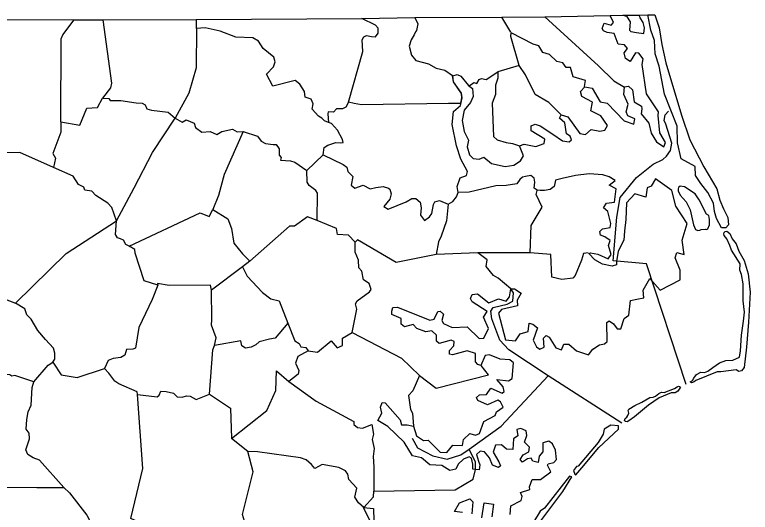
# Model space of a CAD drawing. Extents: x 5197761 to 5514561, y 1890130 to 2080942.
# Drawn here: x 5388684 to 5399167, y 1912252 to 1919337 of the extents above; entities that cross this region are included whole.
import ezdxf

# ---------------------------------------------------------------- set-up
doc = ezdxf.new("R2010")
doc.units = 0
doc.layers.add('Map Preparation Base Location CELL', color=7, linetype='Continuous')

msp = doc.modelspace()

# ---------------------------------------------------------------- linework, layer by layer
at = {"layer": 'Map Preparation Base Location CELL'}
for p, q in [((5397352, 1919329), (5397581, 1919333)), ((5395286, 1915945), (5394691, 1915923)), ((5396032, 1915946), (5395286, 1915945)), ((5391928, 1915747), (5391490, 1915415)), ((5392034, 1915827), (5391928, 1915747)), ((5388023, 1915484), (5388693, 1915232)), ((5392005, 1913117), (5391774, 1913303))]:
    msp.add_line(p, q, dxfattribs=at)
for points in [[(5384470, 1919293), (5387445, 1919270), (5389532, 1919265), (5391274, 1919268), (5393632, 1919284), (5394384, 1919298), (5395625, 1919301), (5396238, 1919306), (5397169, 1919328)], [(5396238, 1919306), (5397003, 1918608), (5397223, 1918396), (5397375, 1918306)], [(5396472, 1917913), (5396568, 1917882), (5396739, 1917647), (5396817, 1917632), (5396900, 1917701), (5397022, 1917681), (5397095, 1917691), (5397134, 1917759), (5397037, 1917896), (5396895, 1917970), (5396919, 1918092), (5396768, 1918175), (5396748, 1918243), (5396807, 1918312), (5396914, 1918292), (5397027, 1918097), (5397125, 1918077), (5397369, 1917828), (5397506, 1917779), (5397520, 1917857), (5397423, 1917896), (5397398, 1917955), (5397427, 1918063), (5397364, 1918199), (5397374, 1918312), (5397432, 1918322), (5397486, 1918268), (5397511, 1918097), (5397618, 1918033), (5397623, 1917999), (5397613, 1917926), (5397721, 1917794), (5397755, 1917652), (5397828, 1917525), (5397936, 1917456), (5397960, 1917520), (5397877, 1917657), (5397853, 1917901), (5397857, 1917955), (5397686, 1918209), (5397628, 1918630), (5397638, 1918708), (5397579, 1918791), (5397530, 1918796), (5397457, 1918669), (5397388, 1918713), (5397369, 1918796), (5397418, 1918854), (5397374, 1918908), (5397286, 1918918), (5397227, 1919070), (5397125, 1919084), (5397076, 1919109), (5397056, 1919143), (5397085, 1919216), (5397183, 1919187), (5397217, 1919226), (5397169, 1919328)], [(5397169, 1919328), (5397352, 1919329), (5397403, 1919318), (5397453, 1919234), (5397445, 1919119), (5397464, 1919100), (5397543, 1919085), (5397651, 1919069), (5397660, 1919150), (5397642, 1919227), (5397598, 1919294), (5397581, 1919333), (5397708, 1919335)], [(5397708, 1919335), (5397808, 1919337), (5397869, 1919150), (5397905, 1918912), (5397964, 1918650), (5398188, 1917907), (5398304, 1917554), (5398503, 1917170), (5398689, 1916860), (5398734, 1916695), (5398784, 1916573), (5398848, 1916451), (5398858, 1916345), (5398818, 1916301), (5398757, 1916303), (5398687, 1916434), (5398657, 1916533), (5398644, 1916653), (5398563, 1916806), (5398462, 1916935), (5398387, 1917049), (5398382, 1917174), (5398180, 1917284), (5398128, 1917511), (5398126, 1917751), (5397946, 1918206), (5397868, 1918604), (5397810, 1918780), (5397803, 1918971), (5397748, 1919119), (5397708, 1919335)], [(5389340, 1917814), (5389344, 1918994), (5389368, 1919049), (5389532, 1919265)], [(5389532, 1919265), (5389938, 1919265)], [(5389938, 1919265), (5390065, 1918362), (5390049, 1918297), (5389934, 1918151)], [(5389938, 1919265), (5391272, 1919268)], [(5393443, 1918094), (5393401, 1918020), (5393355, 1917997), (5393272, 1917995), (5393226, 1917950), (5393153, 1917954), (5393147, 1917924), (5393156, 1917804), (5393101, 1917828), (5393062, 1917863), (5393012, 1917891), (5392922, 1917994), (5392936, 1918068), (5392908, 1918137), (5392821, 1918162), (5392814, 1918245), (5392747, 1918349), (5392683, 1918401), (5392364, 1918321), (5392272, 1918492), (5392371, 1918596), (5392398, 1918668), (5392378, 1918731), (5392227, 1918855), (5392160, 1918963), (5392077, 1919010), (5391834, 1919019), (5391610, 1919101), (5391397, 1919149), (5391276, 1919140), (5391274, 1919268)], [(5393443, 1918094), (5393645, 1918813), (5393636, 1918979), (5393658, 1919020), (5393699, 1919039), (5393770, 1919026), (5393825, 1919024), (5393863, 1919076), (5393863, 1919144), (5393825, 1919188), (5393632, 1919284)], [(5393632, 1919284), (5394384, 1919298)], [(5394384, 1919298), (5394431, 1919207), (5394411, 1919111), (5394398, 1919093), (5394377, 1919049), (5394334, 1918980), (5394307, 1918890), (5394337, 1918762), (5394400, 1918686), (5394579, 1918637), (5394692, 1918574), (5394815, 1918546), (5394924, 1918470)], [(5394384, 1919298), (5395625, 1919301)], [(5395753, 1919088), (5395625, 1919301)], [(5391276, 1919140), (5391271, 1918583), (5391166, 1918221), (5390970, 1917864)], [(5396471, 1917913), (5396298, 1918088), (5396103, 1918202), (5395962, 1918483), (5395872, 1918612), (5395754, 1919026), (5395760, 1919080)], [(5396804, 1918313), (5396818, 1918402), (5396645, 1918455), (5396606, 1918587), (5396544, 1918587), (5396495, 1918654), (5396408, 1918671), (5396307, 1918772), (5396209, 1918800), (5396153, 1918894), (5396073, 1918919), (5395760, 1919080)], [(5395873, 1918614), (5395568, 1918525), (5395568, 1918434), (5395534, 1918336), (5395534, 1918200), (5395486, 1918078), (5395508, 1917601), (5395559, 1917555), (5395689, 1917516), (5395778, 1917502), (5395877, 1917469)], [(5397262, 1915824), (5397261, 1915775), (5397199, 1915757), (5397063, 1915784), (5396953, 1915849), (5396867, 1915935), (5396888, 1915947), (5396994, 1915926), (5397143, 1915861), (5397184, 1915923), (5397148, 1916053), (5397172, 1916124), (5397095, 1916175), (5397030, 1916196), (5397021, 1916252), (5397063, 1916290), (5397169, 1916305), (5397181, 1916364), (5397137, 1916536), (5397077, 1916587), (5397119, 1916655), (5397234, 1916667), (5397255, 1916859), (5397157, 1916910), (5397243, 1916978), (5397154, 1917031), (5397066, 1917058), (5396873, 1917070), (5396674, 1917046), (5396488, 1917005), (5396393, 1916981), (5396381, 1916933), (5396372, 1916892), (5396316, 1916848), (5396236, 1916836), (5396171, 1916833), (5396129, 1916839), (5396088, 1916868), (5396097, 1916951), (5396088, 1917008), (5396038, 1917046), (5395964, 1917034), (5395919, 1917022), (5395881, 1916993), (5395838, 1916931), (5395690, 1916904), (5395542, 1916901), (5395160, 1916812), (5395003, 1916806), (5394988, 1916889), (5395032, 1917014), (5395124, 1917049), (5395136, 1917105), (5395044, 1917282), (5394982, 1917468), (5394917, 1917774), (5394935, 1917957), (5395035, 1918046), (5395059, 1918156), (5395053, 1918218), (5394935, 1918380), (5394929, 1918469), (5394988, 1918487), (5395041, 1918463), (5395151, 1918327), (5395207, 1918285), (5395216, 1918173), (5395180, 1918087), (5395089, 1917977), (5395059, 1917829), (5395089, 1917672), (5395151, 1917553), (5395133, 1917454), (5395163, 1917344), (5395216, 1917291), (5395305, 1917282), (5395370, 1917311), (5395480, 1917220), (5395672, 1917175), (5395799, 1917196), (5395891, 1917255), (5395936, 1917329), (5395877, 1917468), (5395942, 1917492), (5396111, 1917463), (5396229, 1917504), (5396238, 1917563), (5396042, 1917685), (5396042, 1917753), (5396099, 1917780), (5396170, 1917756), (5396353, 1917634), (5396490, 1917540), (5396584, 1917525), (5396620, 1917557), (5396602, 1917608), (5396546, 1917643), (5396525, 1917797), (5396448, 1917866), (5396472, 1917913)], [(5395040, 1918078), (5395058, 1918153), (5395053, 1918217), (5394939, 1918381), (5394924, 1918470)], [(5395157, 1918320), (5395228, 1918374), (5395270, 1918356), (5395305, 1918413), (5395336, 1918430), (5395403, 1918416), (5395568, 1918525)], [(5389340, 1917814), (5389611, 1917765), (5389710, 1918005), (5389864, 1918018), (5389934, 1918151)], [(5389934, 1918151), (5390025, 1918143), (5390043, 1918117), (5390195, 1918117), (5390413, 1918082), (5390500, 1918076), (5390542, 1918055), (5390567, 1917996), (5390633, 1917979), (5390871, 1917949), (5390970, 1917864)], [(5395038, 1918075), (5394865, 1918073), (5393624, 1918055), (5393522, 1918074), (5393443, 1918094)], [(5398255, 1914073), (5397686, 1915791), (5397211, 1915832), (5397263, 1916452), (5397312, 1916734), (5397545, 1917017), (5397782, 1917211), (5397921, 1917277), (5397974, 1917323), (5398030, 1917404), (5398048, 1917507), (5397962, 1917777), (5397939, 1917833), (5397952, 1917913), (5397999, 1917962)], [(5390317, 1916043), (5390267, 1916066), (5390232, 1916126), (5390191, 1916147), (5390147, 1916159), (5390120, 1916209), (5390133, 1916400), (5390385, 1916873), (5390649, 1917375), (5390970, 1917864)], [(5390970, 1917864), (5391070, 1917809), (5391126, 1917839), (5391241, 1917791), (5391262, 1917733), (5391351, 1917667), (5391471, 1917672), (5391564, 1917632), (5391637, 1917673), (5391790, 1917708), (5391852, 1917669), (5391940, 1917675), (5392143, 1917606), (5392194, 1917538), (5392256, 1917503), (5392369, 1917491), (5392411, 1917487), (5392453, 1917426), (5392453, 1917335), (5392479, 1917303), (5392472, 1917264), (5392612, 1917256), (5392678, 1917239), (5392848, 1917121)], [(5389340, 1917814), (5389340, 1917664), (5389225, 1917360), (5389263, 1917294), (5389235, 1917164)], [(5393367, 1917520), (5393356, 1917558), (5393282, 1917694), (5393199, 1917787), (5393156, 1917804)], [(5391940, 1917675), (5391671, 1917061), (5391587, 1916761), (5391508, 1916564)], [(5393080, 1917344), (5393095, 1917445), (5393148, 1917480), (5393261, 1917517), (5393320, 1917515), (5393367, 1917520)], [(5389235, 1917164), (5388755, 1917375), (5388525, 1917370), (5388524, 1917312)], [(5392848, 1917121), (5393080, 1917344)], [(5393080, 1917344), (5393364, 1917203), (5393417, 1917166), (5393432, 1917105), (5393501, 1917033), (5393481, 1916910), (5393532, 1916869), (5393649, 1916909), (5393748, 1916857), (5393832, 1916878), (5393936, 1916893), (5394009, 1916867), (5394030, 1916852), (5394048, 1916787), (5394028, 1916710), (5393943, 1916604), (5394005, 1916570), (5394265, 1916674), (5394342, 1916721), (5394402, 1916719), (5394460, 1916667), (5394476, 1916587), (5394465, 1916485), (5394522, 1916406)], [(5390133, 1916400), (5390068, 1916592), (5390010, 1916652), (5389839, 1916764), (5389785, 1916823), (5389684, 1916841), (5389668, 1916880), (5389593, 1916920), (5389518, 1917037), (5389235, 1917164)], [(5392993, 1916407), (5393000, 1916794), (5392975, 1916835), (5392879, 1916903), (5392852, 1916953), (5392848, 1917121)], [(5395753, 1915434), (5395806, 1915434), (5395902, 1915374), (5395846, 1915272), (5395848, 1915190), (5395621, 1915139), (5395577, 1915088), (5395678, 1914709), (5395820, 1914695), (5395888, 1914793), (5396003, 1914824), (5396017, 1914946), (5396068, 1914932), (5396132, 1914878), (5396071, 1914702), (5396122, 1914607), (5396169, 1914573), (5396227, 1914604), (5396220, 1914729), (5396257, 1914770), (5396301, 1914746), (5396396, 1914593), (5396478, 1914563), (5396511, 1914648), (5396579, 1914648), (5396691, 1914553), (5396860, 1914495), (5396925, 1914576), (5397016, 1914637), (5397087, 1914651), (5397128, 1914685), (5397121, 1914953), (5397155, 1914976), (5397219, 1914936), (5397270, 1914865), (5397324, 1914865), (5397368, 1915010), (5397436, 1915061), (5397462, 1915267), (5397550, 1915286), (5397648, 1915306), (5397638, 1915414), (5397736, 1915580), (5397883, 1915414), (5398167, 1915561), (5398167, 1915698), (5398098, 1915874), (5398118, 1915953), (5398226, 1915923), (5398196, 1916129), (5398265, 1916364), (5398108, 1916609), (5398049, 1916835), (5397814, 1917001), (5397755, 1916894), (5397697, 1916874), (5397677, 1916737), (5397520, 1916786), (5397403, 1916658), (5397393, 1916423), (5397373, 1916257), (5397364, 1916129), (5397285, 1915972), (5397262, 1915824)], [(5394862, 1916638), (5394930, 1916679), (5394980, 1916742), (5395006, 1916804)], [(5396032, 1915946), (5396044, 1916336), (5396199, 1916599), (5396117, 1916778), (5396128, 1916835)], [(5394522, 1916406), (5394597, 1916460), (5394630, 1916507), (5394651, 1916634), (5394673, 1916675), (5394736, 1916694), (5394862, 1916638)], [(5394862, 1916638), (5394838, 1916403), (5394762, 1916184), (5394722, 1916101), (5394691, 1915923)], [(5390725, 1915488), (5390530, 1915546), (5390399, 1915943), (5390395, 1915993), (5390317, 1916043), (5391325, 1916516), (5391453, 1916466), (5391508, 1916564)], [(5391508, 1916564), (5391720, 1916430), (5391772, 1916294), (5391805, 1916085), (5391931, 1915931), (5392034, 1915827)], [(5388693, 1915232), (5389418, 1915939), (5390133, 1916400)], [(5392993, 1916407), (5392857, 1916460), (5392670, 1916324), (5392602, 1916328), (5392034, 1915827)], [(5393536, 1916096), (5393441, 1916196), (5393283, 1916208), (5393268, 1916292), (5392993, 1916407)], [(5393493, 1914814), (5393558, 1915143), (5393542, 1915222), (5393563, 1915263), (5393739, 1915391), (5393764, 1915422), (5393735, 1915509), (5393654, 1915560), (5393629, 1915687), (5393587, 1915731), (5393582, 1915844), (5393536, 1915957), (5393536, 1916096)], [(5394691, 1915923), (5394119, 1915808), (5393570, 1916130), (5393536, 1916096)], [(5395753, 1915434), (5395574, 1915586), (5395508, 1915622), (5395402, 1915751), (5395417, 1915847), (5395286, 1915945)], [(5396857, 1915947), (5396791, 1915938), (5396761, 1915840), (5396671, 1915624), (5396640, 1915585), (5396480, 1915567), (5396341, 1915600), (5396325, 1915923), (5396032, 1915946)], [(5391928, 1915747), (5391998, 1915613), (5392213, 1915380), (5392333, 1915290), (5392455, 1915262), (5392575, 1914943)], [(5390725, 1915488), (5390641, 1915284), (5390452, 1914883), (5390407, 1914591), (5390368, 1914576), (5390276, 1914570), (5390252, 1914489), (5390195, 1914455), (5390089, 1914443), (5390015, 1914411), (5389962, 1914300)], [(5391490, 1915415), (5391476, 1915485), (5390883, 1915482), (5390720, 1915512), (5390725, 1915488)], [(5394193, 1914931), (5394193, 1915009), (5394060, 1915069), (5394060, 1915117), (5394074, 1915169), (5394137, 1915172), (5394601, 1914987), (5394660, 1915002), (5394716, 1915109), (5394749, 1915117), (5394797, 1915072), (5394771, 1914983), (5394793, 1914939), (5394916, 1914883), (5395131, 1914894), (5395305, 1914727), (5395368, 1914731), (5395434, 1914868), (5395364, 1915031), (5395416, 1915113), (5395205, 1915250), (5395179, 1915295), (5395205, 1915354), (5395279, 1915361), (5395442, 1915235), (5395579, 1915291), (5395690, 1915258), (5395735, 1915321), (5395753, 1915434)], [(5397337, 1913522), (5396285, 1914193), (5395728, 1914567), (5395596, 1914703), (5395482, 1915005), (5395467, 1915118), (5395502, 1915167), (5395700, 1915217), (5395784, 1915259), (5395791, 1915379), (5395753, 1915434)], [(5391532, 1914627), (5391557, 1914734), (5391487, 1914918), (5391493, 1914997), (5391490, 1915415)], [(5389226, 1914391), (5389256, 1914430), (5389254, 1914520), (5389235, 1914591), (5389121, 1914714), (5389013, 1914840), (5388920, 1915004), (5388858, 1915065), (5388828, 1915150), (5388693, 1915232)], [(5392575, 1914943), (5392398, 1914730), (5392313, 1914715), (5392169, 1914679), (5392120, 1914634), (5392054, 1914602), (5391975, 1914589), (5391922, 1914622), (5391908, 1914692), (5391532, 1914627)], [(5392575, 1914943), (5392677, 1914695), (5392738, 1914657), (5392761, 1914608), (5392832, 1914599), (5392868, 1914552)], [(5396019, 1913180), (5395951, 1913248), (5395980, 1913345), (5395972, 1913414), (5395897, 1913447), (5395839, 1913432), (5395852, 1913340), (5395794, 1913298), (5395781, 1913148), (5395691, 1913152), (5395622, 1913210), (5395537, 1913206), (5395504, 1913106), (5395585, 1912969), (5395607, 1912913), (5395578, 1912891), (5395493, 1912925), (5395452, 1913028), (5395381, 1913114), (5395318, 1913121), (5395263, 1913077), (5395292, 1912980), (5395311, 1912928), (5395304, 1912858), (5395211, 1912865), (5395211, 1912939), (5395196, 1913021), (5395159, 1913043), (5395078, 1913010), (5395003, 1912936), (5394970, 1912865), (5394885, 1912847), (5394770, 1912917), (5394600, 1912928), (5394481, 1913028), (5394351, 1913054), (5394233, 1913251), (5394003, 1913473), (5393858, 1913559), (5393915, 1913665), (5393897, 1913750), (5393919, 1913817), (5393963, 1913810), (5394175, 1913569), (5394197, 1913498), (5394278, 1913498), (5394365, 1913480), (5394408, 1913339), (5394512, 1913276), (5394578, 1913279), (5394745, 1913109), (5394841, 1913105), (5394927, 1913209), (5395064, 1913205), (5395079, 1913287), (5395168, 1913372), (5395253, 1913350), (5395308, 1913376), (5395371, 1913546), (5395531, 1913628), (5395549, 1913683), (5395646, 1913750), (5395605, 1913824), (5395571, 1913847), (5395420, 1913780), (5395282, 1913843), (5395264, 1913884), (5395308, 1913924), (5395408, 1913928), (5395471, 1914017), (5395631, 1913947), (5395660, 1913973), (5395646, 1914036), (5395553, 1914143), (5395723, 1914125), (5395775, 1914158), (5395794, 1914380), (5395738, 1914421), (5395601, 1914432), (5395449, 1914495), (5395390, 1914484), (5395327, 1914343), (5395286, 1914355), (5395249, 1914395), (5395253, 1914514), (5395131, 1914551), (5394923, 1914492), (5394882, 1914503), (5394882, 1914558), (5394942, 1914621), (5394945, 1914684), (5394904, 1914703), (5394734, 1914655), (5394693, 1914688), (5394693, 1914776), (5394627, 1914835), (5394541, 1914820), (5394415, 1914868), (5394363, 1914928), (5394241, 1914894), (5394193, 1914931)], [(5392868, 1914552), (5393000, 1914531), (5393196, 1914691), (5393281, 1914594), (5393356, 1914629), (5393354, 1914733), (5393354, 1914733), (5393493, 1914814)], [(5393493, 1914814), (5394198, 1914445), (5394455, 1914202), (5394356, 1913979), (5394297, 1913914), (5394326, 1913716), (5394351, 1913662), (5394365, 1913480)], [(5391459, 1913933), (5391506, 1914564), (5391532, 1914627)], [(5392868, 1914552), (5392720, 1914468), (5392684, 1914376), (5392732, 1914273), (5392722, 1914221), (5392592, 1914115)], [(5388957, 1914108), (5389159, 1914349), (5389226, 1914391)], [(5389226, 1914391), (5389347, 1914209), (5389572, 1914173), (5389962, 1914300)], [(5390433, 1913929), (5390431, 1913965), (5390167, 1914080), (5390111, 1914121), (5390023, 1914235), (5389962, 1914300)], [(5394455, 1914202), (5394690, 1914017), (5395434, 1914207), (5395330, 1914344)], [(5388957, 1914108), (5388688, 1914200), (5388642, 1914188), (5388614, 1914211), (5388246, 1914217), (5388109, 1914097), (5387644, 1914033), (5387592, 1913987), (5387460, 1913959), (5387466, 1913947)], [(5391774, 1913303), (5392276, 1913701), (5392404, 1913985), (5392417, 1914265), (5392592, 1914115)], [(5395161, 1913151), (5395615, 1913480), (5396285, 1914193)], [(5389385, 1912607), (5389039, 1912994), (5388947, 1913028), (5388872, 1913074), (5388843, 1913143), (5388895, 1913298), (5388889, 1913379), (5388849, 1913436), (5388855, 1913574), (5388878, 1913683), (5388918, 1913775), (5388935, 1914028), (5388957, 1914108)], [(5392592, 1914115), (5392978, 1913836), (5393516, 1913546), (5393516, 1913501), (5393567, 1913460), (5393642, 1913450), (5393775, 1913501), (5393797, 1913362), (5393777, 1913286), (5393807, 1913159), (5393793, 1913046), (5393801, 1912901), (5393800, 1912554)], [(5390433, 1913929), (5390713, 1913896), (5390745, 1913921), (5390768, 1913975), (5390844, 1913970), (5390945, 1913947), (5390999, 1913897), (5391070, 1913893), (5391132, 1913908), (5391186, 1913903), (5391268, 1913857), (5391459, 1913933)], [(5390589, 1912051), (5390340, 1912163), (5390508, 1912875), (5390433, 1913929)], [(5391459, 1913933), (5391757, 1913735), (5391774, 1913303)], [(5394346, 1913309), (5394425, 1913168), (5394641, 1913056), (5394846, 1913007), (5395043, 1913070), (5395161, 1913151)], [(5395745, 1912220), (5395754, 1912343), (5395901, 1912419), (5395915, 1912476), (5395891, 1912532), (5396024, 1912575), (5396019, 1912613), (5396057, 1912721), (5396175, 1912717), (5396326, 1912830), (5396279, 1912925), (5396288, 1912943), (5396368, 1912962), (5396406, 1913005), (5396392, 1913137), (5396349, 1913227), (5396297, 1913265), (5396212, 1913241), (5396208, 1913114), (5396156, 1913052), (5396142, 1912962), (5396066, 1912981), (5396042, 1913024), (5395990, 1913014), (5395920, 1912967)], [(5395252, 1912859), (5395252, 1912966), (5395161, 1913151)], [(5395920, 1912967), (5395887, 1913005), (5395929, 1913071), (5396009, 1913114), (5396019, 1913180)], [(5391973, 1912076), (5391928, 1912218), (5392081, 1912826), (5392005, 1913117)], [(5393658, 1912318), (5393582, 1912386), (5393530, 1912467), (5393559, 1912595), (5393448, 1912719), (5393431, 1912794), (5393400, 1912844), (5393305, 1912889), (5393064, 1912931), (5392959, 1912875), (5392915, 1912932), (5392838, 1913001), (5392757, 1913025), (5392145, 1913113), (5392005, 1913117)], [(5393800, 1912554), (5394962, 1912573), (5395219, 1912723), (5395252, 1912861)], [(5388084, 1912556), (5388326, 1912607), (5388475, 1912610), (5388997, 1912607), (5389385, 1912607)], [(5389385, 1912607), (5389463, 1912529), (5389711, 1912213), (5389794, 1912060), (5389848, 1912030), (5389890, 1911974), (5389914, 1911875), (5389928, 1911786), (5390048, 1911621), (5390141, 1911479)], [(5393658, 1912318), (5393798, 1912474), (5393800, 1912554)], [(5395065, 1912249), (5394951, 1912263), (5395022, 1912386), (5395169, 1912443), (5395211, 1912400), (5395197, 1912230)], [(5395343, 1912173), (5395376, 1912386), (5395509, 1912367), (5395485, 1912187)], [(5393757, 1912105), (5393653, 1912320), (5393795, 1912306), (5393804, 1912129)]]:
    msp.add_lwpolyline(points, dxfattribs=at)
for points in [[(5398382, 1916789), (5398230, 1916886), (5398169, 1916895), (5398143, 1916878), (5398137, 1916856), (5398140, 1916827), (5398166, 1916769), (5398251, 1916673), (5398309, 1916557), (5398357, 1916343), (5398387, 1916277), (5398420, 1916265), (5398448, 1916269), (5398467, 1916281), (5398528, 1916285), (5398543, 1916279), (5398564, 1916287), (5398585, 1916345), (5398586, 1916421), (5398574, 1916479), (5398544, 1916497), (5398440, 1916701)], [(5398330, 1914097), (5398312, 1914108), (5398341, 1914127), (5398362, 1914160), (5398402, 1914214), (5398461, 1914246), (5398515, 1914240), (5398564, 1914259), (5398634, 1914314), (5398726, 1914379), (5398819, 1914411), (5398916, 1914420), (5399012, 1914459), (5399027, 1914550), (5399042, 1914773), (5399071, 1914973), (5399082, 1915102), (5399065, 1915262), (5399064, 1915504), (5399043, 1915638), (5399017, 1915701), (5399021, 1915789), (5398900, 1915983), (5398874, 1916052), (5398831, 1916145), (5398795, 1916193), (5398792, 1916217), (5398795, 1916236), (5398811, 1916252), (5398833, 1916253), (5398874, 1916221), (5398909, 1916148), (5398967, 1916075), (5399005, 1915969), (5399081, 1915835), (5399138, 1915648), (5399167, 1915388), (5399141, 1914960), (5399112, 1914602), (5399079, 1914314), (5399042, 1914264), (5399002, 1914257), (5398964, 1914280), (5398749, 1914253), (5398693, 1914251), (5398392, 1914130), (5398369, 1914110)], [(5397389, 1913545), (5397376, 1913559), (5397384, 1913587), (5397408, 1913608), (5397424, 1913630), (5397436, 1913664), (5397427, 1913702), (5397437, 1913721), (5397523, 1913771), (5397620, 1913821), (5397736, 1913885), (5397781, 1913891), (5397815, 1913904), (5397863, 1913945), (5397903, 1913960), (5397938, 1913957), (5398086, 1914013), (5398124, 1914040), (5398144, 1914049), (5398158, 1914045), (5398173, 1914035), (5398132, 1913976), (5398094, 1913953), (5398041, 1913951), (5397866, 1913882), (5397718, 1913779), (5397515, 1913612), (5397436, 1913554), (5397412, 1913542)], [(5396683, 1912787), (5396768, 1912887), (5397008, 1913173), (5397288, 1913435), (5397289, 1913483), (5397178, 1913492), (5397084, 1913434), (5397072, 1913363), (5396997, 1913246), (5396713, 1912910), (5396688, 1912903), (5396649, 1912847), (5396665, 1912796)], [(5396623, 1912758), (5396592, 1912768), (5396236, 1912309), (5396171, 1912270), (5395996, 1911980), (5395867, 1911724), (5395799, 1911707), (5395869, 1911627), (5395889, 1911621), (5395934, 1911668), (5395986, 1911818), (5396098, 1912017), (5396310, 1912300), (5396495, 1912549)]]:
    msp.add_lwpolyline(points, close=True, dxfattribs=at)

doc.saveas('drawing.dxf')
